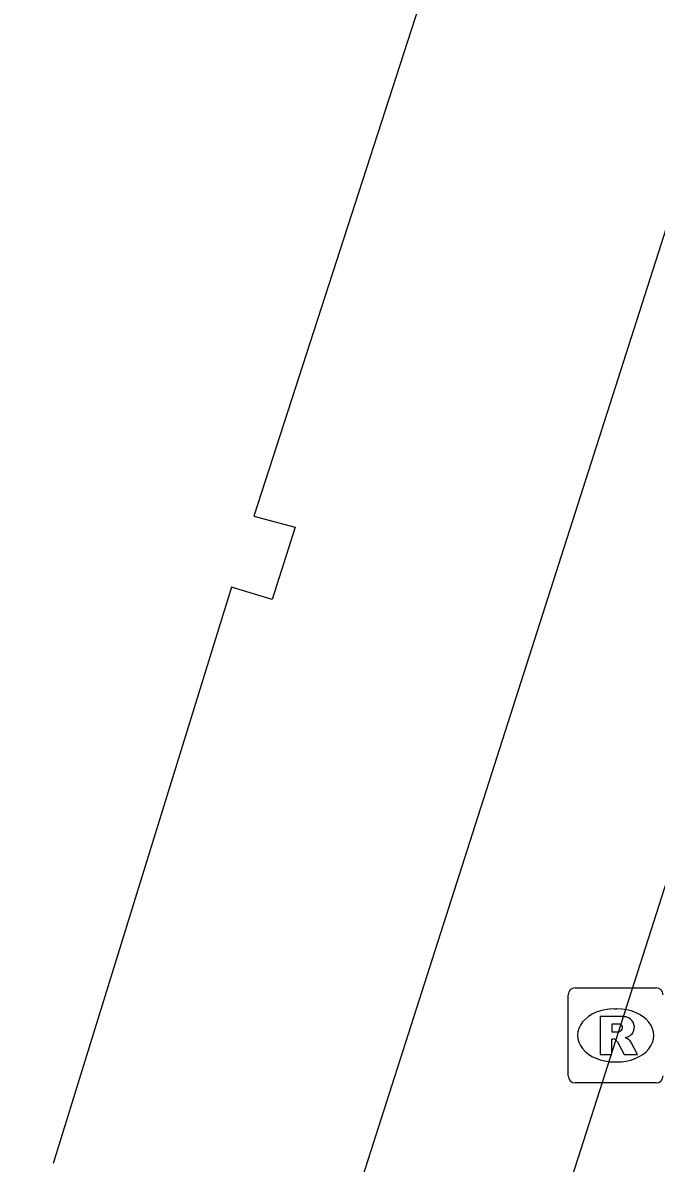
# Model space of a CAD drawing. Extents: x 160676 to 161153, y 383244 to 383713.
# Drawn here: x 161100.53 to 161107.2, y 383410.01 to 383422.01 of the extents above; entities that cross this region are included whole.
import ezdxf

# ---------------------------------------------------------------- set-up
doc = ezdxf.new("R2010")
doc.units = 0
for name, color, linetype in [('IMGEO_Fietspad_gesloten', 7, 'Continuous'), ('IMGEO_Pand', 7, 'Continuous'), ('IMGEO_Rioolput', 7, 'Continuous')]:
    doc.layers.add(name, color=color, linetype=linetype)

msp = doc.modelspace()

# ---------------------------------------------------------------- linework, layer by layer
at = {"layer": 'IMGEO_Fietspad_gesloten'}
for points in [[(161118.548, 383454.992), (161111.242, 383432.14), (161095.589, 383383.263), (161087.624, 383358.486)], [(161101.56, 383395.014), (161113.225, 383431.432), (161120.279, 383453.425)]]:
    msp.add_lwpolyline(points, dxfattribs=at)
at = {"layer": 'IMGEO_Pand'}
msp.add_lwpolyline([(161113.247, 383448.803), (161107.493, 383430.819), (161107.589, 383430.789), (161107.256, 383429.745), (161105.231, 383423.695), (161105.608, 383423.569), (161105.36, 383422.788), (161104.941, 383422.915), (161102.967, 383416.821), (161103.401, 383416.705), (161103.16, 383415.943), (161102.732, 383416.074), (161100.856, 383410.009)], dxfattribs=at)
at = {"layer": 'IMGEO_Rioolput'}
for p, q in [((161106.351, 383411.857), (161107.203, 383411.857)), ((161106.276, 383410.931), (161106.276, 383411.783)), ((161106.764, 383411.637), (161106.789, 383411.637)), ((161106.787, 383411.077), (161106.762, 383411.077)), ((161107.203, 383410.857), (161106.351, 383410.857))]:
    msp.add_line(p, q, dxfattribs=at)
for points in [[(161106.351, 383411.857), (161107.203, 383411.857)], [(161106.276, 383410.931), (161106.276, 383411.783)], [(161106.865, 383411.555), (161106.613, 383411.557), (161106.613, 383411.157)], [(161106.791, 383411.476), (161106.737, 383411.476), (161106.737, 383411.395)], [(161106.737, 383411.395), (161106.789, 383411.395)], [(161106.613, 383411.157), (161106.737, 383411.157), (161106.737, 383411.319), (161106.748, 383411.319)], [(161106.795, 383411.29), (161106.866, 383411.157), (161107.006, 383411.157), (161106.941, 383411.283)], [(161107.203, 383410.857), (161106.351, 383410.857)]]:
    msp.add_lwpolyline(points, dxfattribs=at)
for centre, radius, start, end in [((161106.353, 383411.781), 0.0765, 91.552, 178.448), ((161106.353, 383411.781), 0.0765, 91.552, 178.448), ((161107.201, 383411.781), 0.0765, 1.552, 88.448), ((161107.201, 383411.781), 0.0765, 1.552, 88.448), ((161106.864, 383411.445), 0.109, 350.3612, 89.416), ((161106.773, 383411.584), 0.19, 274.7715, 282.9687), ((161106.797, 383411.38), 0.0964, 77.0061, 93.1865), ((161106.811, 383411.437), 0.0378, 276.6634, 79.6772), ((161106.862, 383411.445), 0.112, 277.5842, 350.9817), ((161106.747, 383411.266), 0.0533, 26.0293, 88.6989), ((161106.846, 383411.23), 0.108, 29.5134, 73.7905), ((161106.353, 383410.933), 0.0765, 181.552, 268.448), ((161106.353, 383410.933), 0.0765, 181.552, 268.448), ((161107.201, 383410.933), 0.0765, 271.552, 358.448), ((161107.201, 383410.933), 0.0765, 271.552, 358.448)]:
    msp.add_arc(centre, radius, start, end, dxfattribs=at)
for centre, major_axis, ratio, start_param, end_param in [((161106.763, 383411.357), (-0.387, 0.002), 0.722429, 4.712389, 7.853982), ((161106.788, 383411.357), (-0.39, 0.002), 0.717154, 1.570796, 4.712389)]:
    msp.add_ellipse(centre, major_axis=major_axis, ratio=ratio, start_param=start_param, end_param=end_param, dxfattribs=at)

doc.saveas('drawing.dxf')
